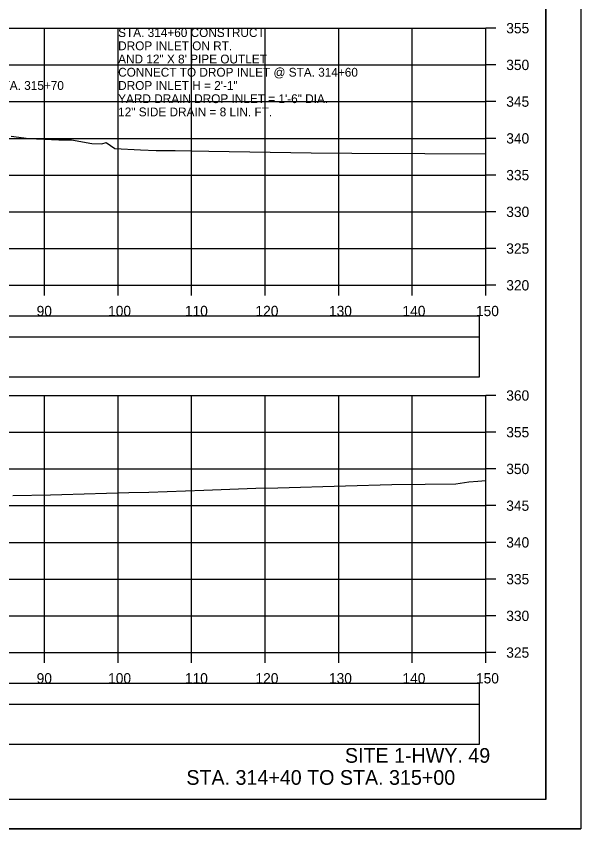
# Model space of a CAD drawing. Extents: x 1368122 to 1710785, y 373130 to 557566.
# Drawn here: x 1369441.7 to 1369518.5, y 375050.4 to 375161 of the extents above; entities that cross this region are included whole.
import ezdxf

# ---------------------------------------------------------------- set-up
doc = ezdxf.new("R2010")
doc.units = 0
for name, color, linetype in [('R_Axis', 7, 'Continuous'), ('R_Axis Annot', 7, 'Continuous'), ('R_Border', 7, 'Continuous'), ('R_Draft', 7, 'Continuous'), ('R_Exist Surface', 7, 'Continuous'), ('R_Grid', 7, 'Continuous'), ('R_No Plot', 7, 'Continuous'), ('R_Water Annot', 7, 'Continuous')]:
    doc.layers.add(name, color=color, linetype=linetype)

msp = doc.modelspace()

# ---------------------------------------------------------------- linework, layer by layer
for points in [[(1369206.41, 375117.34), (1369504.71, 375117.34), (1369504.71, 375120.16), (1369206.41, 375120.16)], [(1369206.41, 375111.88), (1369504.71, 375111.88), (1369504.71, 375117.29), (1369206.41, 375117.29)], [(1369206.41, 375067.34), (1369504.71, 375067.34), (1369504.71, 375070.16), (1369206.41, 375070.16)], [(1369206.41, 375061.88), (1369504.71, 375061.88), (1369504.71, 375067.29), (1369206.41, 375067.29)]]:
    msp.add_lwpolyline(points, close=True)
at = {"layer": 'R_Axis'}
for p, q in [((1369505.56, 375124.35), (1369505.56, 375159.35)), ((1369506.96, 375159.35), (1369505.56, 375159.35)), ((1369506.96, 375154.35), (1369505.56, 375154.35)), ((1369506.96, 375149.35), (1369505.56, 375149.35)), ((1369506.96, 375144.35), (1369505.56, 375144.35)), ((1369506.96, 375139.35), (1369505.56, 375139.35)), ((1369506.96, 375134.35), (1369505.56, 375134.35)), ((1369506.96, 375129.35), (1369505.56, 375129.35)), ((1369205.56, 375124.35), (1369505.56, 375124.35)), ((1369445.56, 375122.95), (1369445.56, 375124.35)), ((1369455.56, 375122.95), (1369455.56, 375124.35)), ((1369465.56, 375122.95), (1369465.56, 375124.35)), ((1369475.56, 375122.95), (1369475.56, 375124.35)), ((1369485.56, 375122.95), (1369485.56, 375124.35)), ((1369495.56, 375122.95), (1369495.56, 375124.35)), ((1369505.56, 375122.95), (1369505.56, 375124.35)), ((1369506.96, 375124.35), (1369505.56, 375124.35)), ((1369505.56, 375074.35), (1369505.56, 375109.35)), ((1369506.96, 375109.35), (1369505.56, 375109.35)), ((1369506.96, 375104.35), (1369505.56, 375104.35)), ((1369506.96, 375099.35), (1369505.56, 375099.35)), ((1369506.96, 375094.35), (1369505.56, 375094.35)), ((1369506.96, 375089.35), (1369505.56, 375089.35)), ((1369506.96, 375084.35), (1369505.56, 375084.35)), ((1369506.96, 375079.35), (1369505.56, 375079.35)), ((1369205.56, 375074.35), (1369505.56, 375074.35)), ((1369445.56, 375072.95), (1369445.56, 375074.35)), ((1369455.56, 375072.95), (1369455.56, 375074.35)), ((1369465.56, 375072.95), (1369465.56, 375074.35)), ((1369475.56, 375072.95), (1369475.56, 375074.35)), ((1369485.56, 375072.95), (1369485.56, 375074.35)), ((1369495.56, 375072.95), (1369495.56, 375074.35)), ((1369505.56, 375072.95), (1369505.56, 375074.35)), ((1369506.96, 375074.35), (1369505.56, 375074.35))]:
    msp.add_line(p, q, dxfattribs=at)
at = {"layer": 'R_Border'}
for q in [(1369513.74, 375259.81), (1369197.56, 375054.35)]:
    msp.add_line((1369513.74, 375054.35), q, dxfattribs=at)
at = {"layer": 'R_Exist Surface'}
for points in [[(1369441.02, 375144.66), (1369443.42, 375144.35), (1369447.48, 375144.13), (1369449.19, 375144.13), (1369451.96, 375143.65), (1369453.36, 375143.59), (1369453.91, 375143.8), (1369455.09, 375142.99), (1369458.6, 375142.81), (1369460.73, 375142.72), (1369463.33, 375142.7), (1369467.91, 375142.63), (1369481.81, 375142.38), (1369487.34, 375142.34), (1369497.3, 375142.28), (1369505.56, 375142.23)], [(1369441.22, 375095.73), (1369446.37, 375095.82), (1369447.88, 375095.85), (1369456.99, 375096.15), (1369459.74, 375096.21), (1369467.21, 375096.44), (1369474.27, 375096.74), (1369477.27, 375096.8), (1369486.49, 375097.05), (1369492.78, 375097.22), (1369497.31, 375097.27), (1369501.49, 375097.33), (1369503.27, 375097.6), (1369504.51, 375097.69), (1369505.56, 375097.77)]]:
    msp.add_lwpolyline(points, dxfattribs=at)
at = {"layer": 'R_Grid'}
for p, q in [((1369205.56, 375159.35), (1369505.56, 375159.35)), ((1369445.56, 375124.35), (1369445.56, 375159.35)), ((1369455.56, 375124.35), (1369455.56, 375159.35)), ((1369465.56, 375124.35), (1369465.56, 375159.35)), ((1369475.56, 375124.35), (1369475.56, 375159.35)), ((1369485.56, 375124.35), (1369485.56, 375159.35)), ((1369495.56, 375124.35), (1369495.56, 375159.35)), ((1369505.56, 375124.35), (1369505.56, 375159.35)), ((1369205.56, 375154.35), (1369505.56, 375154.35)), ((1369205.56, 375149.35), (1369505.56, 375149.35)), ((1369205.56, 375144.35), (1369505.56, 375144.35)), ((1369205.56, 375139.35), (1369505.56, 375139.35)), ((1369205.56, 375134.35), (1369505.56, 375134.35)), ((1369205.56, 375129.35), (1369505.56, 375129.35)), ((1369205.56, 375124.35), (1369505.56, 375124.35)), ((1369205.56, 375109.35), (1369505.56, 375109.35)), ((1369445.56, 375074.35), (1369445.56, 375109.35)), ((1369455.56, 375074.35), (1369455.56, 375109.35)), ((1369465.56, 375074.35), (1369465.56, 375109.35)), ((1369475.56, 375074.35), (1369475.56, 375109.35)), ((1369485.56, 375074.35), (1369485.56, 375109.35)), ((1369495.56, 375074.35), (1369495.56, 375109.35)), ((1369505.56, 375074.35), (1369505.56, 375109.35)), ((1369205.56, 375104.35), (1369505.56, 375104.35)), ((1369205.56, 375099.35), (1369505.56, 375099.35)), ((1369205.56, 375094.35), (1369505.56, 375094.35)), ((1369205.56, 375089.35), (1369505.56, 375089.35)), ((1369205.56, 375084.35), (1369505.56, 375084.35)), ((1369205.56, 375079.35), (1369505.56, 375079.35)), ((1369205.56, 375074.35), (1369505.56, 375074.35))]:
    msp.add_line(p, q, dxfattribs=at)
at = {"layer": 'R_No Plot'}
msp.add_line((1369185.16, 375050.37), (1369518.49, 375050.37), dxfattribs=at)
for points in [[(1369185.15, 375263.71), (1369518.49, 375263.71), (1369518.49, 375050.37), (1369185.15, 375050.37)], [(1369431.48, 375259.81), (1369451.1, 375259.81), (1369451.1, 375249.93), (1369467.21, 375249.93), (1369490.41, 375249.93), (1369490.53, 375221.77), (1369513.74, 375221.77), (1369513.74, 375054.35), (1369197.56, 375054.35), (1369197.56, 375259.81)]]:
    msp.add_lwpolyline(points, close=True, dxfattribs=at)

# ---------------------------------------------------------------- texts
at = {"layer": 'R_Axis Annot'}
for s, p in [('355', (1369508.36, 375158.65)), ('350', (1369508.36, 375153.65)), ('345', (1369508.36, 375148.65)), ('340', (1369508.36, 375143.65)), ('335', (1369508.36, 375138.65)), ('330', (1369508.36, 375133.65)), ('325', (1369508.36, 375128.65)), ('320', (1369508.36, 375123.65)), ('90', (1369444.47, 375120.15)), ('100', (1369454.19, 375120.15)), ('110', (1369464.64, 375120.15)), ('120', (1369474.24, 375120.15)), ('130', (1369484.24, 375120.15)), ('140', (1369494.24, 375120.15)), ('150', (1369504.24, 375120.15)), ('360', (1369508.36, 375108.65)), ('355', (1369508.36, 375103.65)), ('350', (1369508.36, 375098.65)), ('345', (1369508.36, 375093.65)), ('340', (1369508.36, 375088.65)), ('335', (1369508.36, 375083.65)), ('330', (1369508.36, 375078.65)), ('325', (1369508.36, 375073.65)), ('90', (1369444.47, 375070.15)), ('100', (1369454.19, 375070.15)), ('110', (1369464.64, 375070.15)), ('120', (1369474.24, 375070.15)), ('130', (1369484.24, 375070.15)), ('140', (1369494.24, 375070.15)), ('150', (1369504.24, 375070.15))]:
    msp.add_text(s, height=1.4, dxfattribs=at).set_placement(p)
at = {"layer": 'R_Draft'}
for s, p in [('SITE 1-HWY. 49', (1369486.41, 375059.35)), ('STA. 314+40 TO STA. 315+00', (1369464.84, 375056.35))]:
    msp.add_text(s, height=2, dxfattribs=at).set_placement(p)
at = {"layer": 'R_Water Annot'}
for s, p in [('STA. 314+60 CONSTRUCT', (1369455.56, 375158.15)), ('DROP INLET ON RT.', (1369455.56, 375156.35)), ('AND 12" X 8\' PIPE OUTLET', (1369455.56, 375154.55)), ('CONNECT TO DROP INLET @ STA. 314+60', (1369455.56, 375152.75)), ('CONNECT TO DROP INLET @ STA. 315+70', (1369415.56, 375150.95)), ('DROP INLET H = 2\'-1"', (1369455.56, 375150.95)), ('YARD DRAIN DROP INLET = 1\'-6" DIA.', (1369455.56, 375149.15)), ('12" SIDE DRAIN = 8 LIN. FT.', (1369455.56, 375147.35))]:
    msp.add_text(s, height=1.2, dxfattribs=at).set_placement(p)

doc.saveas('drawing.dxf')
